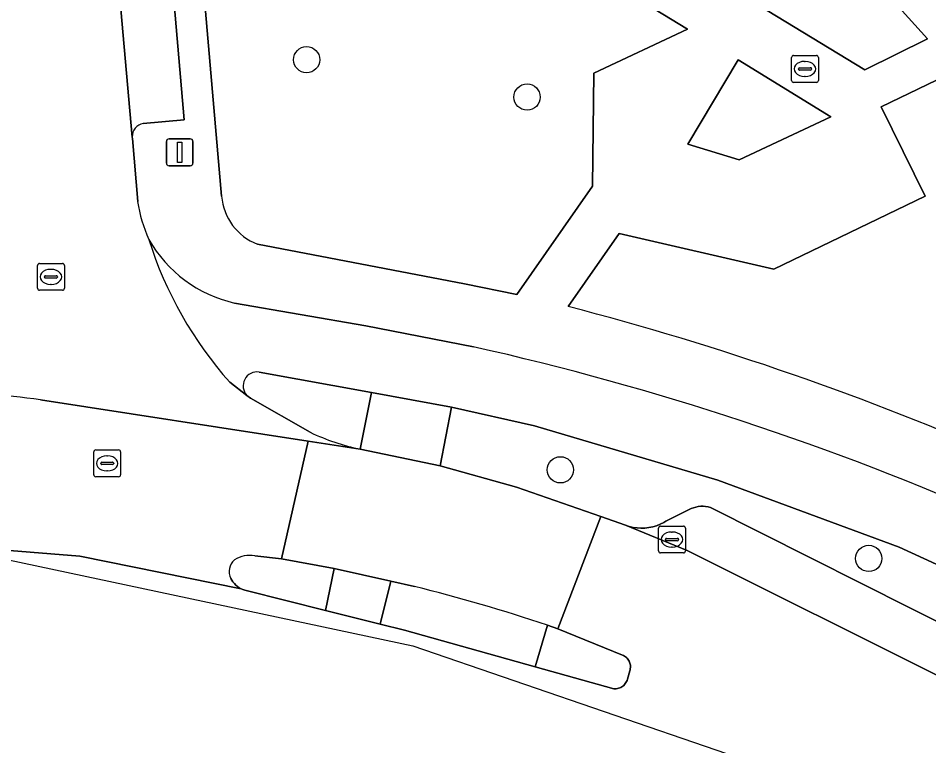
# Model space of a CAD drawing. Extents: x 159888 to 160761, y 384031 to 384750.
# Drawn here: x 160569.11 to 160603.03, y 384154.24 to 384181.33 of the extents above; entities that cross this region are included whole.
import ezdxf

# ---------------------------------------------------------------- set-up
doc = ezdxf.new("R2010")
doc.units = 0
for name, color, linetype in [('IMGEO_Berm_open', 7, 'Continuous'), ('IMGEO_Boom', 7, 'Continuous'), ('IMGEO_Fietspad_open', 7, 'Continuous'), ('IMGEO_Groenvoorziening', 7, 'Continuous'), ('IMGEO_Kolk', 7, 'Continuous'), ('IMGEO_Lichtmast', 7, 'Continuous'), ('IMGEO_Parkeervlak_open', 7, 'Continuous'), ('IMGEO_Rijbaan_lokaal_gesloten', 7, 'Continuous'), ('IMGEO_Rijbaan_lokaal_open', 7, 'Continuous'), ('IMGEO_Rioolput', 7, 'Continuous'), ('IMGEO_Verkeerseiland_open', 7, 'Continuous'), ('IMGEO_Voetpad_open', 7, 'Continuous')]:
    doc.layers.add(name, color=color, linetype=linetype)

msp = doc.modelspace()

# ---------------------------------------------------------------- linework, layer by layer
at = {"layer": 'IMGEO_Berm_open'}
msp.add_lwpolyline([(160610.945, 384157.489), (160601.927, 384161.637), (160595.173, 384164.132), (160588.34, 384166.147), (160585.248, 384166.845), (160584.831, 384164.664), (160587.665, 384163.87), (160590.815, 384162.775), (160591.733, 384162.456), (160591.872, 384162.408), (160592.015, 384162.372), (160592.161, 384162.35), (160592.308, 384162.34), (160592.455, 384162.344), (160592.602, 384162.361), (160592.746, 384162.391), (160592.887, 384162.434), (160593.024, 384162.489), (160593.155, 384162.556), (160593.233, 384162.603), (160594.121, 384163.044), (160594.178, 384163.071), (160594.264, 384163.104), (160594.351, 384163.13), (160594.441, 384163.147), (160594.532, 384163.156), (160594.623, 384163.157), (160594.715, 384163.15), (160594.805, 384163.135), (160594.893, 384163.112), (160604.22, 384158.414)], dxfattribs=at)
at = {"layer": 'IMGEO_Boom'}
for centre in [(160579.853, 384179.786), (160588.065, 384178.394), (160589.305, 384164.515), (160600.791, 384161.214)]:
    msp.add_circle(centre, 0.489, dxfattribs=at)
at = {"layer": 'IMGEO_Fietspad_open'}
for points in [[(160586.063, 384169.095), (160582.057, 384169.871), (160577.166, 384170.725)], [(160578.082, 384168.155), (160582.264, 384167.399), (160585.248, 384166.845), (160588.34, 384166.147), (160595.173, 384164.132), (160601.927, 384161.637), (160610.945, 384157.489), (160619.146, 384152.733), (160626.914, 384147.247), (160627.022, 384147.166), (160633.67, 384141.723), (160639.805, 384135.708), (160647.569, 384127.382), (160650.976, 384123.919), (160653.531, 384121.427), (160655.569, 384119.488)], [(160576.988, 384167.773), (160577.632, 384167.285)]]:
    msp.add_lwpolyline(points, dxfattribs=at)
for centre, radius, start, end in [((160588.068, 384177.567), 14.788, 197.6159, 221.4764), ((160578.272, 384175.554), 4.954, 209.8003, 257.0999), ((160562.967, 384066.061), 105.591, 66.08023, 77.36575), ((160578.009, 384167.642), 0.519, 81.862, 223.4382)]:
    msp.add_arc(centre, radius, start, end, dxfattribs=at)
at = {"layer": 'IMGEO_Groenvoorziening'}
for points in [[(160576.078, 384191.853), (160575.207, 384191.801), (160576.685, 384174.708)], [(160578.026, 384172.915), (160585.73, 384171.443), (160587.686, 384171.048), (160590.505, 384175.074), (160590.549, 384179.288), (160594.044, 384180.925), (160576.078, 384191.853)], [(160604.011, 384179.36), (160601.257, 384178.025), (160602.897, 384174.704), (160597.26, 384171.989), (160591.496, 384173.311), (160589.599, 384170.594)]]:
    msp.add_lwpolyline(points, dxfattribs=at)
msp.add_lwpolyline([(160595.923, 384179.777), (160594.057, 384176.644), (160595.968, 384176.052), (160599.373, 384177.656)], close=True, dxfattribs=at)
for centre, radius, start, end in [((160578.772, 384174.871), 2.093, 184.4618, 249.1245), ((160562.318, 384065.441), 108.634, 66.25235, 75.45577)]:
    msp.add_arc(centre, radius, start, end, dxfattribs=at)
at = {"layer": 'IMGEO_Kolk'}
for p, q in [((160592.961, 384161.493), (160592.961, 384162.345)), ((160593.036, 384162.419), (160593.888, 384162.419)), ((160593.962, 384162.345), (160593.962, 384161.493)), ((160593.263, 384161.962), (160593.661, 384161.962)), ((160593.449, 384162.199), (160593.474, 384162.199)), ((160593.22, 384161.913), (160593.22, 384161.925)), ((160593.658, 384161.876), (160593.26, 384161.876)), ((160593.472, 384161.639), (160593.447, 384161.639)), ((160593.704, 384161.925), (160593.704, 384161.913)), ((160593.888, 384161.419), (160593.036, 384161.419))]:
    msp.add_line(p, q, dxfattribs=at)
for points in [[(160592.961, 384161.493), (160592.961, 384162.345)], [(160593.036, 384162.419), (160593.888, 384162.419)], [(160593.962, 384162.345), (160593.962, 384161.493)], [(160593.888, 384161.419), (160593.036, 384161.419)]]:
    msp.add_lwpolyline(points, dxfattribs=at)
for centre, radius, start, end in [((160593.038, 384162.343), 0.0765, 91.552, 178.448), ((160593.038, 384162.343), 0.0765, 91.552, 178.448), ((160593.886, 384162.343), 0.0765, 1.552, 88.448), ((160593.886, 384162.343), 0.0765, 1.552, 88.448), ((160593.26, 384161.922), 0.0403, 85.8775, 175.7526), ((160593.665, 384161.924), 0.0386, 1.7309, 96.639), ((160593.257, 384161.912), 0.0366, 178.938, 274.7102), ((160593.661, 384161.919), 0.043, 264.8664, 352.4533), ((160593.038, 384161.495), 0.0765, 181.552, 268.448), ((160593.038, 384161.495), 0.0765, 181.552, 268.448), ((160593.886, 384161.495), 0.0765, 271.552, 358.448), ((160593.886, 384161.495), 0.0765, 271.552, 358.448)]:
    msp.add_arc(centre, radius, start, end, dxfattribs=at)
for centre, major_axis, ratio, start_param, end_param in [((160593.448, 384161.919), (-0.387, 0.002), 0.722429, 4.712389, 7.853982), ((160593.473, 384161.919), (-0.39, 0.002), 0.717154, 1.570796, 4.712389)]:
    msp.add_ellipse(centre, major_axis=major_axis, ratio=ratio, start_param=start_param, end_param=end_param, dxfattribs=at)
at = {"layer": 'IMGEO_Lichtmast'}
for p, q in [((160574.629, 384175.938), (160574.629, 384176.738)), ((160574.629, 384176.738), (160574.629, 384175.938)), ((160574.729, 384176.838), (160575.519, 384176.838)), ((160575.519, 384176.838), (160574.729, 384176.838)), ((160575.619, 384176.738), (160575.619, 384175.938)), ((160575.619, 384175.938), (160575.619, 384176.738)), ((160575.519, 384175.838), (160574.729, 384175.838)), ((160574.729, 384175.838), (160575.519, 384175.838))]:
    msp.add_line(p, q, dxfattribs=at)
msp.add_lwpolyline([(160575.049, 384176.713), (160575.199, 384176.713), (160575.199, 384175.963), (160575.049, 384175.963), (160575.049, 384176.713)], dxfattribs=at)
for centre, start, end in [((160574.729, 384176.738), 90, 180), ((160574.729, 384176.738), 90, 180), ((160575.519, 384176.738), 0, 90), ((160575.519, 384176.738), 360, 90), ((160574.729, 384175.938), 180, 270), ((160574.729, 384175.938), 180, 270), ((160575.519, 384175.938), 270, 0), ((160575.519, 384175.938), 270, 0)]:
    msp.add_arc(centre, 0.1, start, end, dxfattribs=at)
at = {"layer": 'IMGEO_Parkeervlak_open'}
for points in [[(160572.213, 384189.816), (160573.359, 384176.907)], [(160573.766, 384177.404), (160575.292, 384177.547), (160574.267, 384189.534)], [(160604.22, 384158.414), (160594.893, 384163.112), (160594.805, 384163.135), (160594.715, 384163.15), (160594.623, 384163.157), (160594.532, 384163.156), (160594.441, 384163.147), (160594.351, 384163.13), (160594.264, 384163.104), (160594.178, 384163.071), (160594.121, 384163.044), (160593.233, 384162.603), (160593.155, 384162.556), (160593.024, 384162.489), (160592.887, 384162.434), (160592.746, 384162.391), (160592.602, 384162.361), (160592.455, 384162.344), (160592.308, 384162.34), (160592.161, 384162.35), (160592.015, 384162.372), (160591.872, 384162.408), (160591.733, 384162.456), (160594.033, 384161.51), (160603.574, 384156.748)]]:
    msp.add_lwpolyline(points, dxfattribs=at)
msp.add_arc((160573.847, 384176.923), 0.488, 99.5114, 181.8596, dxfattribs=at)
at = {"layer": 'IMGEO_Rijbaan_lokaal_gesloten'}
for points in [[(160577.92, 384161.313), (160578.915, 384161.206), (160579.915, 384165.579), (160569.942, 384167.117)], [(160590.815, 384162.775), (160587.665, 384163.87), (160584.831, 384164.664), (160581.848, 384165.281), (160579.915, 384165.579), (160578.915, 384161.206), (160580.873, 384160.844), (160582.989, 384160.369), (160583.866, 384160.172)], [(160603.574, 384156.748), (160594.033, 384161.51), (160591.733, 384162.456), (160590.815, 384162.775), (160589.211, 384158.599), (160591.613, 384157.619), (160591.623, 384157.617), (160591.661, 384157.599), (160591.697, 384157.578), (160591.731, 384157.555), (160591.763, 384157.528), (160591.793, 384157.498), (160591.82, 384157.466), (160591.843, 384157.432), (160591.864, 384157.395), (160591.881, 384157.357), (160591.895, 384157.318), (160591.905, 384157.277), (160591.912, 384157.236), (160591.915, 384157.194), (160591.914, 384157.153), (160591.909, 384157.111), (160591.901, 384157.07), (160591.889, 384157.03), (160591.805, 384156.715), (160591.789, 384156.669), (160591.771, 384156.629), (160591.749, 384156.59), (160591.724, 384156.553), (160591.695, 384156.519), (160591.664, 384156.487), (160591.63, 384156.459), (160591.594, 384156.433), (160591.555, 384156.411), (160591.515, 384156.393), (160591.473, 384156.378), (160591.43, 384156.367), (160591.386, 384156.36), (160591.341, 384156.356), (160591.297, 384156.357), (160588.37, 384157.176), (160583.503, 384158.539), (160582.59, 384158.766), (160580.555, 384159.273), (160577.604, 384160.015), (160577.557, 384160.028), (160577.482, 384160.054), (160577.411, 384160.087), (160571.411, 384161.3), (160568.473, 384161.54)], [(160588.82, 384158.731), (160589.211, 384158.599), (160590.815, 384162.775)], [(160564.979, 384161.647), (160568.473, 384161.54), (160571.411, 384161.3), (160577.411, 384160.087), (160577.342, 384160.126), (160577.277, 384160.171), (160577.216, 384160.221), (160577.161, 384160.277), (160577.11, 384160.338), (160577.065, 384160.402), (160577.026, 384160.471)], [(160568.149, 384161.288), (160583.807, 384157.96), (160606.381, 384150.213)]]:
    msp.add_lwpolyline(points, dxfattribs=at)
for centre, radius, start, end in [((160565.991, 384139.099), 28.296, 81.973, 90.2304), ((160577.738, 384160.291), 1.038, 79.8781, 123.2688), ((160577.521, 384160.727), 0.558, 129.2945, 207.3818), ((160568.284, 384097.367), 64.709, 71.49682, 76.06629)]:
    msp.add_arc(centre, radius, start, end, dxfattribs=at)
at = {"layer": 'IMGEO_Rijbaan_lokaal_open'}
msp.add_lwpolyline([(160599.571, 384184.354), (160573.898, 384199.879), (160574.253, 384198.177), (160574.795, 384195.12), (160600.649, 384179.409), (160602.978, 384180.566)], close=True, dxfattribs=at)
for points in [[(160573.56, 384174.508), (160573.364, 384176.853), (160573.359, 384176.907), (160572.213, 384189.816), (160571.947, 384191.781)], [(160579.991, 384165.911), (160577.761, 384167.186), (160577.632, 384167.285), (160576.988, 384167.773)], [(160569.942, 384167.117), (160579.915, 384165.579), (160581.848, 384165.281)]]:
    msp.add_lwpolyline(points, dxfattribs=at)
for centre, radius, start, end in [((160579.099, 384175.355), 5.604, 188.6976, 203.8228), ((160588.068, 384177.567), 14.788, 197.6159, 221.4764), ((160565.991, 384139.099), 28.296, 81.973, 90.2304), ((160583.571, 384173.413), 8.312, 244.4861, 258.0341)]:
    msp.add_arc(centre, radius, start, end, dxfattribs=at)
at = {"layer": 'IMGEO_Rioolput'}
for p, q in [((160597.989, 384179.943), (160598.841, 384179.943)), ((160597.914, 384179.017), (160597.914, 384179.869)), ((160598.402, 384179.723), (160598.427, 384179.723)), ((160598.915, 384179.869), (160598.915, 384179.017)), ((160598.173, 384179.437), (160598.173, 384179.449)), ((160598.611, 384179.4), (160598.213, 384179.4)), ((160598.216, 384179.486), (160598.614, 384179.486)), ((160598.657, 384179.449), (160598.657, 384179.437)), ((160598.841, 384178.943), (160597.989, 384178.943)), ((160598.425, 384179.163), (160598.4, 384179.163)), ((160569.828, 384171.274), (160569.828, 384172.126)), ((160569.903, 384172.2), (160570.755, 384172.2)), ((160570.829, 384172.126), (160570.829, 384171.274)), ((160570.316, 384171.98), (160570.341, 384171.98)), ((160570.087, 384171.694), (160570.087, 384171.706)), ((160570.525, 384171.657), (160570.127, 384171.657)), ((160570.13, 384171.743), (160570.528, 384171.743)), ((160570.571, 384171.706), (160570.571, 384171.694)), ((160570.755, 384171.2), (160569.903, 384171.2)), ((160570.339, 384171.42), (160570.314, 384171.42)), ((160571.924, 384164.328), (160571.924, 384165.18)), ((160571.999, 384165.254), (160572.851, 384165.254)), ((160572.412, 384165.034), (160572.437, 384165.034)), ((160572.925, 384165.18), (160572.925, 384164.328)), ((160572.183, 384164.748), (160572.183, 384164.76)), ((160572.621, 384164.711), (160572.223, 384164.711)), ((160572.226, 384164.797), (160572.624, 384164.797)), ((160572.667, 384164.76), (160572.667, 384164.748)), ((160572.435, 384164.474), (160572.41, 384164.474)), ((160572.851, 384164.254), (160571.999, 384164.254))]:
    msp.add_line(p, q, dxfattribs=at)
for points in [[(160597.989, 384179.943), (160598.841, 384179.943)], [(160597.914, 384179.017), (160597.914, 384179.869)], [(160598.915, 384179.869), (160598.915, 384179.017)], [(160598.841, 384178.943), (160597.989, 384178.943)], [(160569.828, 384171.274), (160569.828, 384172.126)], [(160569.903, 384172.2), (160570.755, 384172.2)], [(160570.829, 384172.126), (160570.829, 384171.274)], [(160570.755, 384171.2), (160569.903, 384171.2)], [(160571.924, 384164.328), (160571.924, 384165.18)], [(160571.999, 384165.254), (160572.851, 384165.254)], [(160572.925, 384165.18), (160572.925, 384164.328)], [(160572.851, 384164.254), (160571.999, 384164.254)]]:
    msp.add_lwpolyline(points, dxfattribs=at)
for centre, radius, start, end in [((160597.991, 384179.867), 0.0765, 91.552, 178.448), ((160597.991, 384179.867), 0.0765, 91.552, 178.448), ((160598.839, 384179.867), 0.0765, 1.552, 88.448), ((160598.839, 384179.867), 0.0765, 1.552, 88.448), ((160598.213, 384179.446), 0.0403, 85.8775, 175.7526), ((160598.21, 384179.436), 0.0366, 178.938, 274.7102), ((160598.614, 384179.443), 0.043, 264.8664, 352.4533), ((160598.618, 384179.448), 0.0386, 1.7309, 96.639), ((160597.991, 384179.019), 0.0765, 181.552, 268.448), ((160597.991, 384179.019), 0.0765, 181.552, 268.448), ((160598.839, 384179.019), 0.0765, 271.552, 358.448), ((160598.839, 384179.019), 0.0765, 271.552, 358.448), ((160569.905, 384172.124), 0.0765, 91.552, 178.448), ((160569.905, 384172.124), 0.0765, 91.552, 178.448), ((160570.753, 384172.124), 0.0765, 1.552, 88.448), ((160570.753, 384172.124), 0.0765, 1.552, 88.448), ((160570.127, 384171.703), 0.0403, 85.8775, 175.7526), ((160570.124, 384171.693), 0.0366, 178.938, 274.7102), ((160570.528, 384171.7), 0.043, 264.8664, 352.4533), ((160570.532, 384171.705), 0.0386, 1.7309, 96.639), ((160569.905, 384171.276), 0.0765, 181.552, 268.448), ((160569.905, 384171.276), 0.0765, 181.552, 268.448), ((160570.753, 384171.276), 0.0765, 271.552, 358.448), ((160570.753, 384171.276), 0.0765, 271.552, 358.448), ((160572.001, 384165.178), 0.0765, 91.552, 178.448), ((160572.001, 384165.178), 0.0765, 91.552, 178.448), ((160572.849, 384165.178), 0.0765, 1.552, 88.448), ((160572.849, 384165.178), 0.0765, 1.552, 88.448), ((160572.223, 384164.757), 0.0403, 85.8775, 175.7526), ((160572.22, 384164.747), 0.0366, 178.938, 274.7102), ((160572.624, 384164.754), 0.043, 264.8664, 352.4533), ((160572.628, 384164.759), 0.0386, 1.7309, 96.639), ((160572.001, 384164.33), 0.0765, 181.552, 268.448), ((160572.001, 384164.33), 0.0765, 181.552, 268.448), ((160572.849, 384164.33), 0.0765, 271.552, 358.448), ((160572.849, 384164.33), 0.0765, 271.552, 358.448)]:
    msp.add_arc(centre, radius, start, end, dxfattribs=at)
for centre, major_axis, ratio, start_param, end_param in [((160598.401, 384179.443), (-0.387, 0.002), 0.722429, 4.712389, 7.853982), ((160598.426, 384179.443), (-0.39, 0.002), 0.717154, 1.570796, 4.712389), ((160570.315, 384171.7), (-0.387, 0.002), 0.722429, 4.712389, 7.853982), ((160570.34, 384171.7), (-0.39, 0.002), 0.717154, 1.570796, 4.712389), ((160572.411, 384164.754), (-0.387, 0.002), 0.722429, 4.712389, 7.853982), ((160572.436, 384164.754), (-0.39, 0.002), 0.717154, 1.570796, 4.712389)]:
    msp.add_ellipse(centre, major_axis=major_axis, ratio=ratio, start_param=start_param, end_param=end_param, dxfattribs=at)
at = {"layer": 'IMGEO_Verkeerseiland_open'}
for points in [[(160581.848, 384165.281), (160582.264, 384167.399), (160578.082, 384168.155)], [(160577.632, 384167.285), (160577.761, 384167.186), (160579.991, 384165.911)], [(160577.026, 384160.471), (160577.065, 384160.402), (160577.11, 384160.338), (160577.161, 384160.277), (160577.216, 384160.221), (160577.277, 384160.171), (160577.342, 384160.126), (160577.411, 384160.087), (160577.482, 384160.054), (160577.557, 384160.028), (160577.604, 384160.015), (160580.555, 384159.273), (160580.873, 384160.844), (160578.915, 384161.206), (160577.92, 384161.313)], [(160583.866, 384160.172), (160582.989, 384160.369), (160582.59, 384158.766), (160583.503, 384158.539), (160588.37, 384157.176), (160588.82, 384158.731)]]:
    msp.add_lwpolyline(points, dxfattribs=at)
msp.add_lwpolyline([(160588.37, 384157.176), (160591.297, 384156.357), (160591.341, 384156.356), (160591.386, 384156.36), (160591.43, 384156.367), (160591.473, 384156.378), (160591.515, 384156.393), (160591.555, 384156.411), (160591.594, 384156.433), (160591.63, 384156.459), (160591.664, 384156.487), (160591.695, 384156.519), (160591.724, 384156.553), (160591.749, 384156.59), (160591.771, 384156.629), (160591.789, 384156.669), (160591.805, 384156.715), (160591.889, 384157.03), (160591.901, 384157.07), (160591.909, 384157.111), (160591.914, 384157.153), (160591.915, 384157.194), (160591.912, 384157.236), (160591.905, 384157.277), (160591.895, 384157.318), (160591.881, 384157.357), (160591.864, 384157.395), (160591.843, 384157.432), (160591.82, 384157.466), (160591.793, 384157.498), (160591.763, 384157.528), (160591.731, 384157.555), (160591.697, 384157.578), (160591.661, 384157.599), (160591.623, 384157.617), (160591.613, 384157.619), (160589.211, 384158.599), (160588.82, 384158.731)], close=True, dxfattribs=at)
for centre, radius, start, end in [((160578.009, 384167.642), 0.519, 81.862, 223.4382), ((160583.571, 384173.413), 8.312, 244.4861, 258.0341), ((160577.738, 384160.291), 1.038, 79.8781, 123.2688), ((160577.521, 384160.727), 0.558, 129.2945, 207.3818), ((160568.284, 384097.367), 64.709, 71.49682, 76.06629)]:
    msp.add_arc(centre, radius, start, end, dxfattribs=at)
at = {"layer": 'IMGEO_Voetpad_open'}
for points in [[(160574.795, 384195.12), (160574.253, 384198.177), (160573.898, 384199.879), (160599.571, 384184.354), (160602.978, 384180.566), (160600.649, 384179.409)], [(160595.968, 384176.052), (160594.057, 384176.644), (160595.923, 384179.777), (160599.373, 384177.656)], [(160582.264, 384167.399), (160581.848, 384165.281), (160584.831, 384164.664), (160585.248, 384166.845)], [(160582.989, 384160.369), (160580.873, 384160.844), (160580.555, 384159.273), (160582.59, 384158.766)]]:
    msp.add_lwpolyline(points, close=True, dxfattribs=at)
for points in [[(160571.947, 384191.781), (160574.268, 384192.09), (160574.482, 384189.755), (160574.267, 384189.534), (160575.292, 384177.547), (160573.766, 384177.404)], [(160576.685, 384174.708), (160575.207, 384191.801), (160576.078, 384191.853), (160594.044, 384180.925), (160590.549, 384179.288)], [(160590.549, 384179.288), (160590.505, 384175.074), (160587.686, 384171.048), (160585.73, 384171.443), (160578.026, 384172.915)], [(160589.599, 384170.594), (160591.496, 384173.311), (160597.26, 384171.989), (160602.897, 384174.704), (160601.257, 384178.025), (160604.011, 384179.36), (160623.73, 384157.47)], [(160573.359, 384176.907), (160573.364, 384176.853), (160573.56, 384174.508)], [(160577.166, 384170.725), (160582.057, 384169.871), (160586.063, 384169.095)]]:
    msp.add_lwpolyline(points, dxfattribs=at)
for centre, radius, start, end in [((160573.847, 384176.923), 0.488, 99.5114, 181.8596), ((160579.099, 384175.355), 5.604, 188.6976, 203.8228), ((160578.772, 384174.871), 2.093, 184.4618, 249.1245), ((160578.272, 384175.554), 4.954, 209.8003, 257.0999), ((160562.318, 384065.441), 108.634, 66.25235, 75.45577), ((160562.967, 384066.061), 105.591, 66.08023, 77.36575)]:
    msp.add_arc(centre, radius, start, end, dxfattribs=at)

doc.saveas('drawing.dxf')
